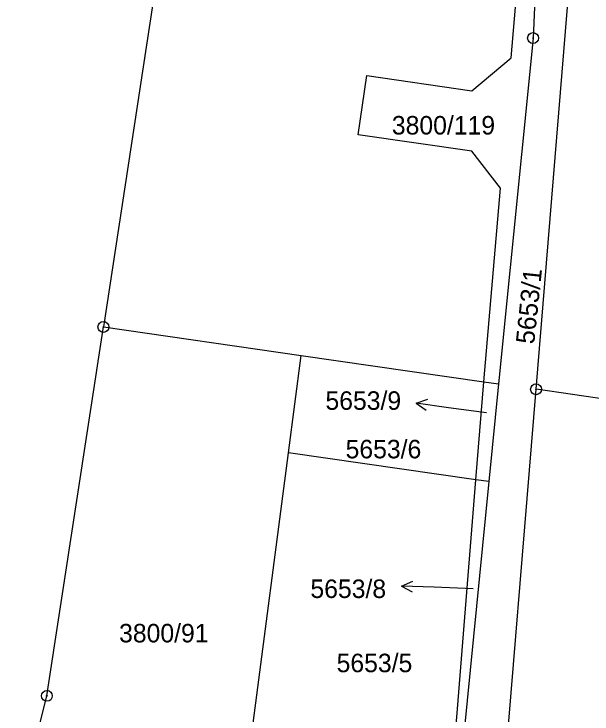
# Model space of a CAD drawing. Extents: x -644096 to -634268, y -1141430 to -1133463.
# Drawn here: x -640626.3 to -640573.2, y -1137668.1 to -1137603.8 of the extents above; entities that cross this region are included whole.
import ezdxf

# ---------------------------------------------------------------- set-up
doc = ezdxf.new("R2010")
doc.units = 0
for name, color, linetype in [('_CIVIL_CONSTRUCTION', 7, 'Continuous'), ('svrsek_osa_VRT', 7, 'Continuous'), ('svrsek_popisy_VRT', 7, 'Continuous'), ('terminal_VRT', 7, 'Continuous')]:
    doc.layers.add(name, color=color, linetype=linetype)

msp = doc.modelspace()

# ---------------------------------------------------------------- linework, layer by layer
at = {"layer": '_CIVIL_CONSTRUCTION'}
for centre, radius in [((-640578.59, -1137606.01), 0.5), ((-640578.59, -1137606.01), 0.0303), ((-640618.05, -1137632.56), 0.5), ((-640618.05, -1137632.56), 0.0303), ((-640578.31, -1137638.29), 0.5), ((-640578.31, -1137638.29), 0.0303), ((-640623.24, -1137666.46), 0.5), ((-640623.24, -1137666.46), 0.0303)]:
    msp.add_circle(centre, radius, dxfattribs=at)
at = {"layer": 'svrsek_popisy_VRT'}
for p, q in [((-640589.312, -1137639.562), (-640588.25, -1137639.206)), ((-640586.34, -1137639.98), (-640589.312, -1137639.562)), ((-640589.312, -1137639.562), (-640588.39, -1137640.198)), ((-640582.86, -1137640.46), (-640586.34, -1137639.98)), ((-640590.659, -1137656.375), (-640589.641, -1137655.91)), ((-640587.66, -1137656.48), (-640590.659, -1137656.375)), ((-640590.659, -1137656.375), (-640589.676, -1137656.911)), ((-640584.1, -1137656.61), (-640587.66, -1137656.48))]:
    msp.add_line(p, q, dxfattribs=at)
at = {"layer": 'terminal_VRT'}
for p, q in [((-640618.05, -1137632.56), (-640599.89, -1137635.18)), ((-640601.05, -1137644.12), (-640599.89, -1137635.18)), ((-640599.89, -1137635.18), (-640583.1, -1137637.6)), ((-640583.83, -1137646.6), (-640583.1, -1137637.6)), ((-640583.1, -1137637.6), (-640581.75, -1137637.79)), ((-640581.75, -1137637.79), (-640582.64, -1137646.77)), ((-640554.14, -1137641.77), (-640578.31, -1137638.29)), ((-640606.76, -1137688.01), (-640601.05, -1137644.12)), ((-640583.83, -1137646.6), (-640601.05, -1137644.12)), ((-640582.64, -1137646.77), (-640583.83, -1137646.6))]:
    msp.add_line(p, q, dxfattribs=at)
for points in [[(-640583.1, -1137637.6), (-640581.58, -1137619.82), (-640584.2, -1137616.42), (-640594.65, -1137614.91), (-640593.87, -1137609.46), (-640584.22, -1137610.85), (-640580.6, -1137607.82), (-640579.87, -1137599.2), (-640578.82, -1137563.07), (-640577.96, -1137556.23), (-640576.13, -1137549.11)], [(-640576.13, -1137549.11), (-640578.59, -1137606.01), (-640581.75, -1137637.79)], [(-640617.3, -1137574.69), (-640611.98, -1137585.82), (-640612.67, -1137597.4), (-640618.05, -1137632.56)], [(-640578.31, -1137638.29), (-640575.12, -1137599.42), (-640575.04, -1137596.64)], [(-640606.76, -1137688.01), (-640626.26, -1137683.62), (-640624.08, -1137669.79), (-640623.24, -1137666.46), (-640618.05, -1137632.56)], [(-640585.28, -1137686.4), (-640581.63, -1137678.84), (-640578.31, -1137638.29)], [(-640592.43, -1137691.22), (-640587.15, -1137679.22), (-640586.7, -1137678.1), (-640586.16, -1137675.69), (-640583.83, -1137646.6)], [(-640582.64, -1137646.77), (-640585.78, -1137678.34), (-640590.85, -1137688.84)]]:
    msp.add_lwpolyline(points, dxfattribs=at)

# ---------------------------------------------------------------- texts
at = {"layer": 'svrsek_osa_VRT'}
for s, p in [('3800/119', (-640591.557, -1137614.875)), ('5653/9', (-640597.656, -1137640.175)), ('5653/6', (-640595.806, -1137644.632)), ('5653/8', (-640599.036, -1137657.465)), ('3800/91', (-640616.61, -1137661.545)), ('5653/5', (-640596.63, -1137664.285))]:
    msp.add_text(s, height=1.7, dxfattribs=at).set_placement(p)
msp.add_text('5653/1', height=1.7, rotation=84, dxfattribs=at).set_placement((-640578.487, -1137634.184))

doc.saveas('drawing.dxf')
